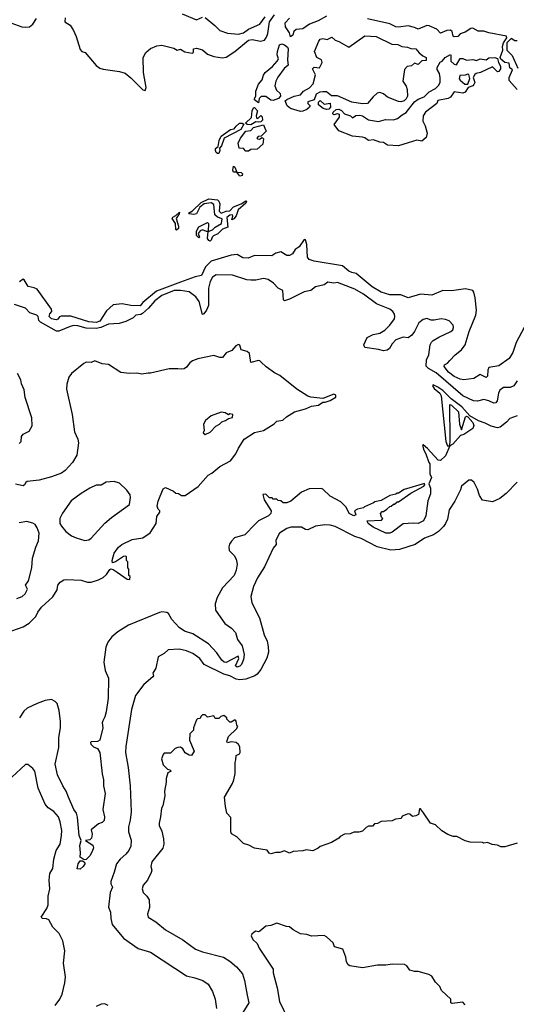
# Model space of a CAD drawing. Extents: x 1771496 to 1971148, y 471553 to 643630.
# Tile 388 of 656: x 1882708 to 1886717, y 544582 to 552531. Entities that reach past the tile are written whole.
import ezdxf

# ---------------------------------------------------------------- set-up
doc = ezdxf.new("R2010")
doc.units = 0

msp = doc.modelspace()

# ---------------------------------------------------------------- linework, layer by layer
at = {"layer": '0CON10XD'}
for points in [[(1882636.9, 552506.9), (1882725, 552473.7), (1882755, 552469.6), (1882786.2, 552473.8), (1882815.2, 552494.8), (1882845, 552540.8)], [(1883074.2, 552545), (1883073.2, 552515), (1883115, 552485.6), (1883141.8, 552445), (1883164.4, 552395), (1883195, 552290), (1883210, 552275), (1883237.5, 552265), (1883325, 552160.8), (1883355, 552138.6), (1883380.9, 552130.9), (1883515, 552113.1), (1883558.5, 552098.5), (1883605, 552062.9), (1883702.5, 551965), (1883721.7, 551958.3), (1883728.8, 551985), (1883706.9, 552105), (1883705.7, 552225), (1883726, 552265), (1883765, 552297.5), (1883815, 552320), (1883855, 552325.8), (1883952.3, 552302.3), (1883980, 552285), (1884005, 552294), (1884042.2, 552272.2), (1884099.2, 552260.8), (1884112.5, 552265), (1884110, 552295), (1884135, 552300.8), (1884185, 552288.1), (1884223.4, 552253.4), (1884275, 552233.6), (1884345, 552224.5), (1884375, 552229.6), (1884445, 552274.5), (1884554.5, 552365.5), (1884585, 552371.1), (1884653.3, 552356.7), (1884684.2, 552365.8), (1884700.9, 552389.1), (1884711.4, 552418.6), (1884725.9, 552514.1), (1884765, 552569.8)], [(1884019, 552579), (1884135, 552530.4), (1884185, 552550.4)], [(1884205, 552548.5), (1884283.1, 552485), (1884323.5, 552443.5), (1884385, 552421.5), (1884473.2, 552413.2), (1884515, 552425.2), (1884554.4, 552455.6), (1884645.4, 552494.6), (1884688.5, 552555)], [(1885185, 552558.6), (1885117.9, 552522.1), (1885047.5, 552495), (1884995, 552456.7), (1884938.8, 552451.2), (1884922.5, 552435), (1884912.5, 552405), (1884893, 552393), (1884887.5, 552425), (1884854.1, 552474.1), (1884850.8, 552505), (1884885, 552544.2)], [(1886725, 551967.5), (1886660.5, 552040.5), (1886660, 552065), (1886687.5, 552125), (1886665, 552142.5), (1886659.3, 552179.3), (1886625, 552186.7), (1886593.6, 552213.6), (1886587, 552227), (1886607.5, 552285), (1886606.7, 552315), (1886614.2, 552345), (1886640, 552385), (1886638.3, 552398.3), (1886495, 552424.4), (1886455, 552438.8), (1886408.8, 552438.8), (1886365, 552462.5), (1886349.7, 552460.3), (1886305, 552431.4), (1886264.2, 552415.8), (1886245, 552396.7), (1886215, 552392.5), (1886208.3, 552398.3), (1886200, 552435), (1886185.6, 552445.6), (1886155.8, 552444.2), (1886105, 552422.5), (1886076.7, 552455), (1886015, 552482.5), (1885995, 552483.1), (1885925, 552453.3), (1885895, 552469.2), (1885845, 552481.9), (1885765, 552470.6), (1885745, 552472.9), (1885697, 552497), (1885515, 552539.2)], [(1884975, 551788.8), (1884894.5, 551814.5), (1884867.5, 551835), (1884851.9, 551875), (1884865, 551887.1), (1884925, 551914), (1884975.6, 551924.4), (1885000, 551955), (1885047.9, 551982.1), (1885077, 552013), (1885095.8, 552085), (1885072.5, 552135), (1885085, 552146.7), (1885128.8, 552141.2), (1885150.8, 552185), (1885145, 552206.2), (1885107, 552227), (1885087.5, 552275), (1885122.1, 552357.9), (1885135, 552374), (1885155, 552378), (1885190, 552370), (1885229.3, 552389.3), (1885255, 552366.2), (1885285, 552356.2), (1885365, 552308), (1885495, 552401.4), (1885585, 552395.8), (1885713.6, 552333.6), (1885761.7, 552331.7), (1885794, 552314), (1885839.3, 552309.3), (1885865, 552297.5), (1885907, 552297), (1885932.3, 552262.3), (1885961.7, 552238.3), (1885990, 552225), (1885988.3, 552201.7), (1885955, 552200), (1885925, 552170), (1885895, 552180), (1885871.7, 552158.3), (1885835, 552152.5), (1885815, 552130), (1885802.5, 552035), (1885827.5, 551995), (1885836.4, 551966.4), (1885838, 551915), (1885828.1, 551891.9), (1885812.9, 551877.1), (1885785, 551868), (1885765, 551870), (1885678, 551905), (1885645, 551931.9), (1885615, 551942.9), (1885595, 551937.5), (1885560.4, 551909.6), (1885515, 551853.8), (1885475, 551851.4), (1885390, 551865), (1885275, 551917.5), (1885225, 551917.5), (1885185, 551950), (1885155, 551950), (1885130, 551945), (1885100.7, 551929.3), (1885086.2, 551883.8), (1885035, 551867.5), (1885033.8, 551855), (1885052.5, 551835), (1885048.8, 551825), (1885025, 551806.2), (1884995, 551793.3), (1884975, 551788.8)], [(1886725, 552360), (1886705, 552360), (1886675, 552380), (1886640, 552345), (1886640, 552285), (1886685, 552242.5), (1886729.2, 552139.2)], [(1884635, 551860), (1884605, 551883.3), (1884603.3, 551895), (1884613.8, 551915), (1884613.6, 551953.6), (1884635, 552010), (1884664.4, 552045.6), (1884675, 552083.3), (1884689.4, 552105), (1884748, 552152), (1884787.5, 552195), (1884797.5, 552215), (1884787.9, 552247.9), (1884788.8, 552275), (1884805, 552327.5), (1884825, 552335.8), (1884845, 552328), (1884869.4, 552309.4), (1884875.6, 552295.6), (1884870, 552205), (1884876.7, 552165), (1884843.1, 552136.9), (1884792.8, 552067.2), (1884775.5, 552035), (1884766.6, 551996.6), (1884781.5, 551961.5), (1884810, 551935), (1884814, 551915), (1884796.2, 551895), (1884755, 551879.2), (1884735, 551882.5), (1884695, 551910), (1884658, 551912), (1884642.5, 551895), (1884635, 551860)], [(1885765, 551514), (1885678, 551518), (1885645, 551540), (1885615, 551542), (1885565, 551561.2), (1885525, 551556.2), (1885495, 551577.5), (1885475, 551582.5), (1885395, 551590), (1885285, 551634), (1885247.5, 551685), (1885290, 551745), (1885290, 551765), (1885275, 551770), (1885245, 551762.5), (1885235, 551770), (1885237.5, 551785), (1885263, 551807), (1885285, 551807.5), (1885305, 551797.5), (1885331.2, 551771.2), (1885380, 551755), (1885395, 551740), (1885423, 551757), (1885455, 551759.4), (1885476, 551755), (1885525, 551722), (1885605, 551710), (1885660, 551725), (1885725, 551724), (1885757.9, 551732.1), (1885795, 551763.8), (1885827.7, 551782.3), (1885895, 551868), (1885925, 551890), (1885972.7, 551907.3), (1886015, 551949.2), (1886063.8, 551976.2), (1886090, 552000), (1886103.3, 552025), (1886103, 552063), (1886096.4, 552096.4), (1886078.3, 552128.3), (1886077.5, 552145), (1886103, 552187), (1886120, 552195), (1886143.6, 552226.4), (1886185, 552250), (1886190, 552245), (1886190, 552195), (1886215, 552173.3), (1886235, 552167.5), (1886265, 552217.5), (1886285, 552216.7), (1886315, 552203.8), (1886365, 552208.8), (1886395, 552202.5), (1886426.1, 552213.9), (1886473, 552207), (1886495, 552222), (1886545, 552226.5), (1886566.7, 552216.7), (1886573.8, 552185), (1886589.2, 552155), (1886590.6, 552135), (1886575, 552113.8), (1886565, 552110), (1886525, 552150), (1886427.5, 552105), (1886394.3, 552095.7), (1886382.2, 552087.8), (1886368.8, 552065), (1886381.2, 552025), (1886375, 552006.7), (1886365, 551996.2), (1886327.5, 551982.5), (1886303.3, 551945), (1886285, 551938), (1886215, 551947.5), (1886185, 551906.2), (1886166.4, 551893.6), (1886085, 551880), (1886076, 551855), (1885984.4, 551785.6), (1885966.7, 551755), (1885962.1, 551712.1), (1885982, 551675), (1885998.6, 551615), (1885990.5, 551579.5), (1885955, 551550), (1885915, 551557.5), (1885845, 551536.7), (1885765, 551514)], [(1886325, 552010), (1886343, 552057), (1886335, 552087.5), (1886325, 552092.5), (1886305, 552083.8), (1886260.7, 552079.3), (1886256.7, 552055), (1886263.6, 552043.6), (1886301.7, 552011.7), (1886325, 552010)], [(1884575, 551683.3), (1884543.8, 551683.8), (1884530, 551695), (1884578.9, 551741.1), (1884586, 551795), (1884595, 551820), (1884605, 551822.5), (1884627.5, 551795), (1884616.2, 551755), (1884619.3, 551739.3), (1884625, 551732.5), (1884635, 551737.5), (1884655, 551757.5), (1884665.9, 551745.9), (1884669.3, 551720.7), (1884655, 551706.7), (1884635, 551702.5), (1884615, 551707.5), (1884575, 551683.3)], [(1885185, 551806), (1885156.7, 551815), (1885120, 551845), (1885120, 551865), (1885135, 551880), (1885165, 551850), (1885215, 551857.5), (1885217.5, 551825), (1885205, 551810), (1885185, 551806)], [(1884315, 551450), (1884305, 551450), (1884295, 551460), (1884287.5, 551475), (1884288.3, 551491.7), (1884311.7, 551508.3), (1884317.5, 551555), (1884335, 551590), (1884410, 551645), (1884440, 551650), (1884455, 551672.5), (1884482.5, 551695), (1884505, 551696.2), (1884518.3, 551688.3), (1884492.5, 551645), (1884360, 551575), (1884336.7, 551513.3), (1884320, 551495), (1884322.5, 551475), (1884315, 551450)], [(1884555, 551468.8), (1884535, 551470), (1884515, 551492.5), (1884480, 551495), (1884472.5, 551535), (1884491.2, 551575), (1884535, 551630), (1884573.6, 551636.4), (1884595, 551661.2), (1884675, 551682.5), (1884691.7, 551641.7), (1884700, 551635), (1884658.3, 551591.7), (1884633, 551587), (1884622.5, 551575), (1884628.3, 551568.3), (1884645, 551567.5), (1884665, 551580), (1884675, 551570), (1884670, 551525), (1884625, 551486.7), (1884575, 551482), (1884555, 551468.8)], [(1884485, 551267.5), (1884460, 551300), (1884435, 551300), (1884430, 551315), (1884435, 551347.5), (1884445, 551340), (1884460, 551300), (1884495, 551297.5), (1884506.2, 551286.2), (1884505, 551272.5), (1884485, 551267.5)], [(1884245, 550743.8), (1884235, 550747.5), (1884223.6, 550763.6), (1884230, 550820), (1884215, 550820), (1884185, 550833.3), (1884163.8, 550826.2), (1884150, 550805), (1884160, 550775), (1884155, 550770), (1884135, 550790), (1884134.2, 550825), (1884155, 550860), (1884225, 550892.5), (1884232.5, 550885), (1884230, 550820), (1884265, 550833.3), (1884285, 550856.7), (1884337.5, 550885), (1884342.5, 550922.5), (1884305, 550936), (1884284, 550955), (1884275, 551040), (1884255, 551052), (1884196.1, 551043.9), (1884161.2, 551018.8), (1884135, 550963.3), (1884115, 550958.8), (1884075, 550963.3), (1884071.7, 550968.3), (1884103, 550987), (1884173.3, 551055), (1884235, 551085.7), (1884305, 551076), (1884315.8, 551065.8), (1884322.5, 551045), (1884317.5, 550985), (1884335, 550969.2), (1884375, 550985.8), (1884405, 550987.5), (1884435, 551020), (1884496.4, 551043.6), (1884535, 551068), (1884540, 551065), (1884535, 551050), (1884472.7, 550997.3), (1884455, 550947.5), (1884435.8, 550924.2), (1884420, 550915), (1884430, 550945), (1884425, 550956.7), (1884405, 550953.3), (1884380, 550935), (1884387.5, 550855), (1884345, 550840), (1884306.6, 550803.4), (1884272.7, 550787.3), (1884261.2, 550775), (1884255, 550750), (1884245, 550743.8)], [(1883975, 550832.5), (1883968.3, 550838.3), (1883966.4, 550886.4), (1883940, 550925), (1883945, 550937.5), (1883969.3, 550950.7), (1883997.5, 550977.5), (1883996.2, 550965), (1883972.5, 550925), (1883991.2, 550865), (1883988.8, 550845), (1883975, 550832.5)], [(1886780.9, 550045), (1886716.7, 549925), (1886688.5, 549845), (1886660, 549795), (1886575, 549737.1), (1886495.5, 549724.5), (1886487.9, 549702.1), (1886485.7, 549654.3), (1886475, 549642.1), (1886425, 549665.8), (1886375, 549635.6), (1886295, 549624.4), (1886265, 549630), (1886215, 549650.9), (1886168.8, 549685), (1886135, 549732.5), (1886138.8, 549745), (1886162.4, 549757.6), (1886181.2, 549778.8), (1886224.3, 549825), (1886274.7, 549865.3), (1886305.5, 549905), (1886337.6, 550015), (1886390.8, 550145), (1886395.3, 550185.3), (1886384.6, 550284.6), (1886375, 550332.5), (1886365, 550343.8), (1886307.5, 550357.5), (1886195, 550341.5), (1886125, 550344.3), (1886035, 550308.2), (1885945, 550315.4), (1885845, 550285.8), (1885785, 550311.1), (1885695, 550310), (1885625, 550332.6), (1885552.3, 550375), (1885425, 550480.9), (1885389.6, 550489.6), (1885365, 550500.4), (1885314.7, 550544.7), (1885085, 550582.1), (1885045, 550594.4), (1885030.3, 550615), (1885027.1, 550715), (1885015, 550753.8), (1885005, 550756.2), (1884965, 550698), (1884933.3, 550675), (1884909.5, 550640.5), (1884885, 550626.7), (1884865, 550626.7), (1884815, 550657.5), (1884775, 550646.7), (1884744.2, 550625.8), (1884605, 550628.5), (1884553.3, 550606.7), (1884509.8, 550609.8), (1884465, 550635.5), (1884415, 550629.2), (1884255, 550581.6), (1884207.3, 550535), (1884174.7, 550465.3), (1884125, 550454.7), (1884007.1, 550412.9), (1883811.6, 550338.4), (1883703.2, 550246.8), (1883679.7, 550220.3), (1883605, 550223.5), (1883535, 550237.5), (1883462.1, 550227.9), (1883408, 550182), (1883355, 550096.2), (1883325, 550086.1), (1883265, 550092.9), (1883121.7, 550138.3), (1883042, 550138), (1883028.7, 550131.3), (1883016.7, 550113.3), (1883002.3, 550107.7), (1882965, 550115.8), (1882945.9, 550135), (1882952.7, 550157.3), (1882968, 550175), (1882965.6, 550195), (1882848.6, 550355), (1882825, 550366.5), (1882775.9, 550375.9), (1882745, 550430), (1882735.7, 550435.7), (1882705.4, 550414.6)], [(1886723.9, 549616.1), (1886697.5, 549575), (1886667.7, 549562.3), (1886615, 549562), (1886585, 549540), (1886572.8, 549515), (1886561.8, 549455), (1886551.7, 549438.3), (1886535, 549434.6), (1886495, 549455.4), (1886455, 549464.5), (1886405, 549452.5), (1886371.2, 549455), (1886285, 549495.2), (1886069.6, 549679.6), (1886008.2, 549715), (1885988.9, 549735), (1885991.4, 549785), (1886012, 549825), (1886021.1, 549905), (1886032.1, 549927.9), (1886045, 549942), (1886090.9, 549969.1), (1886190, 550015), (1886203.6, 550026.4), (1886210, 550045), (1886207.5, 550065), (1886175, 550100), (1886145, 550111.2), (1886110, 550115), (1886054.1, 550104.1), (1886030, 550105), (1885995, 550120), (1885965, 550112), (1885930.9, 550085), (1885896.5, 550013.5), (1885874.2, 549985), (1885845, 549962.5), (1885805, 549969.2), (1885745, 549947.9), (1885714.4, 549915), (1885693.7, 549876.3), (1885675, 549863.1), (1885645, 549856.9), (1885605, 549868.9), (1885495, 549883.8), (1885486.2, 549905), (1885513.3, 549965), (1885561.4, 549988.6), (1885615, 550000), (1885655, 550024.4), (1885695, 550064.3), (1885733.1, 550115), (1885737.3, 550135), (1885733.1, 550155), (1885720.8, 550175), (1885695.8, 550195), (1885587.4, 550237.4), (1885485, 550315.4), (1885415, 550355.4), (1885275, 550409.4), (1885245, 550404.6), (1885196.6, 550413.4), (1885165, 550391.4), (1885095.8, 550374.2), (1885057.5, 550345), (1885005, 550334.2), (1884885, 550274.3), (1884845, 550261.2), (1884838.3, 550268.3), (1884832.9, 550345), (1884794, 550365), (1884756.2, 550405), (1884714.3, 550434.3), (1884675, 550442.5), (1884615, 550429.2), (1884575, 550427.1), (1884542.1, 550432.1), (1884425, 550468.6), (1884295, 550470.6), (1884265, 550452.9), (1884245, 550418), (1884231.2, 550365), (1884232.8, 550225), (1884215, 550186.9), (1884195, 550156.7), (1884185, 550151.2), (1884158.2, 550255), (1884130.5, 550295), (1884075, 550334.6), (1884005, 550344.6), (1883955, 550344.4), (1883855.1, 550304.9), (1883799.8, 550260.2), (1883749, 550201), (1883700.5, 550159.5), (1883685, 550150), (1883645, 550146), (1883625, 550124.4), (1883564, 550095), (1883510.7, 550079.3), (1883425, 550074.2), (1883363.4, 550046.6), (1883325, 550039.3), (1883245, 550039.7), (1883178.5, 550058.5), (1883145, 550061.6), (1883114.4, 550055), (1883025, 550017.6), (1883005, 550016.1), (1882875, 550088.9), (1882863.4, 550103.4), (1882856.3, 550135), (1882847, 550147), (1882790, 550165), (1882755, 550201.6), (1882665, 550231.6)], [(1882552.5, 547565), (1882735, 547629.4), (1882785, 547658), (1882837.4, 547712.6), (1882855, 547748.8), (1882885, 547789.4), (1882976.9, 547873.1), (1883011.7, 547928.3), (1883015.8, 547965), (1883035, 547990), (1883065, 548008.8), (1883085, 548012), (1883204.5, 548005.5), (1883255, 547991.4), (1883285, 547990.8), (1883345, 548008.2), (1883381.8, 548028.2), (1883408.5, 548051.5), (1883435, 548092), (1883445, 548097.5), (1883462.7, 548092.7), (1883495, 548070), (1883575, 548013.3), (1883598.3, 548011.7), (1883600, 548035), (1883590, 548045), (1883590, 548095), (1883580, 548105), (1883580, 548155), (1883570, 548165), (1883570, 548195), (1883565, 548200), (1883545, 548197.5), (1883482.5, 548155), (1883457.5, 548147.5), (1883454.4, 548165), (1883470.8, 548225), (1883505, 548273.3), (1883532.5, 548295), (1883615.9, 548334.1), (1883703, 548347), (1883762.5, 548387.5), (1883810, 548465), (1883815, 548520), (1883840, 548555), (1883840, 548565), (1883825, 548580), (1883818, 548605), (1883826, 548645), (1883866.1, 548743.9), (1883885, 548753.3), (1883950, 548725), (1883968.3, 548708.3), (1883990, 548705), (1884015, 548690), (1884045, 548690), (1884148.6, 548761.4), (1884230, 548855), (1884259.7, 548870.3), (1884325, 548924.2), (1884409.6, 548970.4), (1884454.3, 549025), (1884475, 549073.3), (1884520.8, 549145), (1884605, 549197.5), (1884675, 549213.3), (1884762, 549268), (1884785, 549289.6), (1884831.7, 549298.3), (1884861.2, 549325), (1884926.7, 549365), (1885015, 549390), (1885065, 549411.8), (1885120, 549420), (1885155, 549444), (1885175, 549444), (1885215, 549456.9), (1885259.2, 549485), (1885259.5, 549499.5), (1885245, 549508.8), (1885155, 549474), (1885057.5, 549485), (1885033, 549493), (1884945, 549549.2), (1884808.7, 549658.7), (1884765, 549680), (1884698.3, 549728.3), (1884658.8, 549765), (1884647.5, 549777.5), (1884635, 549779.2), (1884575, 549763.8), (1884564.2, 549835), (1884545, 549851.4), (1884496.1, 549866.1), (1884485, 549902.5), (1884475, 549908.8), (1884453, 549897), (1884420.7, 549859.3), (1884375, 549841.2), (1884345, 549804), (1884325, 549804.3), (1884275, 549820), (1884145, 549794), (1884102.7, 549777.3), (1884080.3, 549759.7), (1884055, 549726.2), (1884035, 549713.8), (1884015, 549708.8), (1883985, 549713.8), (1883915, 549711.2), (1883765, 549676.2), (1883745, 549678.8), (1883695, 549670), (1883655, 549678.8), (1883595, 549676), (1883523.9, 549683.9), (1883425, 549748), (1883373, 549753), (1883315, 549775.8), (1883285.8, 549764.2), (1883245, 549765.7), (1883225, 549755.7), (1883127.1, 549675), (1883105, 549644), (1883089.2, 549589.2), (1883087.1, 549547.1), (1883130.8, 549345), (1883150.6, 549205), (1883178.1, 549145), (1883182.9, 549115), (1883169.4, 549015), (1883135, 548957.1), (1883075, 548890.6), (1883045, 548869.1), (1882965, 548839.5), (1882865, 548814.4), (1882767.7, 548802.3), (1882756.7, 548795), (1882748, 548775), (1882735, 548769.2), (1882675, 548782)], [(1882705, 549109.4), (1882720, 549125), (1882723.9, 549165), (1882735, 549184.4), (1882785, 549208), (1882808.3, 549251.7), (1882807.4, 549317.4), (1882752.1, 549482.1), (1882743, 549543), (1882721.9, 549591.9), (1882717.8, 549625), (1882690, 549675)], [(1886725, 549333.1), (1886665, 549310.6), (1886637.5, 549282.5), (1886588, 549242), (1886565, 549236.6), (1886515, 549250), (1886466, 549275), (1886411.8, 549291.8), (1886342.7, 549332.7), (1886276.5, 549405), (1886191.3, 549471.3), (1886125, 549536.4), (1886085, 549565.4), (1886045, 549583.3), (1886040, 549575), (1886054.4, 549555), (1886099.2, 549515), (1886110.6, 549495), (1886147.5, 549125), (1886161.7, 549091.7), (1886180, 549090), (1886182.5, 549135), (1886180, 549425), (1886195, 549420), (1886250, 549365), (1886260, 549265), (1886275, 549220), (1886306.7, 549325), (1886315, 549330), (1886326.1, 549326.1), (1886365, 549280), (1886374.5, 549255), (1886365, 549229.5), (1886295, 549183.1), (1886267, 549173), (1886205, 549103.8), (1886180, 549090), (1886145, 549011.2), (1886105, 548972), (1886087.5, 548975), (1885999.3, 549069.3), (1885965, 549100), (1885960, 549095), (1885970, 549055), (1885987, 549027), (1886010, 548955), (1886020, 548945), (1886020, 548865), (1886033.8, 548835), (1886010, 548785), (1886025, 548750), (1886025.4, 548704.6), (1886002.1, 548647.9), (1885985.9, 548525.9), (1885967.1, 548485), (1885925, 548462.7), (1885884, 548466), (1885805, 548460), (1885715, 548394.4), (1885695, 548385.7), (1885665, 548386.7), (1885561.2, 548435), (1885520, 548465), (1885512.5, 548485), (1885628.3, 548491.7), (1885640, 548505), (1885630, 548515), (1885620, 548545), (1885635, 548560), (1885645, 548560), (1885671.7, 548578.3), (1885695, 548600), (1885707, 548603), (1885725, 548620), (1885735, 548620), (1885755, 548640), (1885765, 548640), (1885865, 548710), (1885970, 548765), (1885980, 548775), (1885976.4, 548786.4), (1885813, 548737), (1885765, 548710), (1885755, 548710), (1885745, 548700), (1885695, 548690), (1885625, 548650), (1885575, 548640), (1885565, 548630), (1885491.7, 548598.3), (1885485, 548590), (1885435, 548580), (1885410, 548565), (1885422.5, 548535), (1885405.5, 548524.5), (1885367.5, 548545), (1885344.4, 548594.4), (1885299.6, 548639.6), (1885214.2, 548685), (1885155, 548741.2), (1885145, 548746.7), (1885045, 548742.5), (1884983.1, 548716.9), (1884896.2, 548645), (1884865, 548632), (1884835, 548630), (1884817, 548647), (1884795, 548650), (1884785, 548660), (1884755, 548660), (1884745, 548670), (1884725, 548670), (1884695, 548700), (1884671.7, 548698.3), (1884682.5, 548655), (1884737.5, 548565), (1884736.7, 548545), (1884716.7, 548525), (1884635, 548486.7), (1884608.3, 548458.3), (1884525, 548372.9), (1884443.2, 548346.8), (1884417.5, 548322.5), (1884402.3, 548297.7), (1884396, 548275), (1884400, 548245), (1884440.8, 548205), (1884456.9, 548175), (1884463.3, 548135), (1884457, 548087), (1884440.6, 548045), (1884344.4, 547945.6), (1884302.4, 547867.6), (1884285.7, 547815), (1884288.6, 547765), (1884331.3, 547701.3), (1884365.4, 547655.4), (1884418.3, 547618.3), (1884451.2, 547585), (1884467, 547527), (1884503.8, 547475), (1884519.2, 547405), (1884515.6, 547365), (1884500, 547325), (1884485, 547311.4), (1884465, 547304.5), (1884451.2, 547315), (1884476.7, 547375), (1884471.7, 547391.7), (1884375, 547340.8), (1884358.8, 547345), (1884339.8, 547359.8)], [(1884205, 549182.5), (1884245, 549200), (1884290.7, 549249.3), (1884320, 549265), (1884340, 549285), (1884370, 549295), (1884395, 549312.5), (1884425, 549320), (1884430, 549345), (1884405, 549350), (1884395, 549340), (1884367, 549357), (1884335, 549362.5), (1884255, 549332.5), (1884207.5, 549295), (1884192.5, 549265), (1884197.5, 549215), (1884190, 549195), (1884205, 549182.5)], [(1883235, 548325.8), (1883265, 548332.5), (1883285.6, 548345), (1883395, 548466.7), (1883447.9, 548512.1), (1883595, 548617.5), (1883603.8, 548675), (1883598.8, 548695), (1883573.9, 548733.9), (1883515, 548790), (1883471.7, 548801.7), (1883405, 548797.5), (1883365.8, 548774.2), (1883325, 548772.5), (1883275, 548748.6), (1883203.5, 548706.5), (1883122.6, 548647.4), (1883052.4, 548547.6), (1883033.1, 548505), (1883032.9, 548465), (1883045, 548441.2), (1883080.3, 548400.3), (1883125.5, 548365.5), (1883165, 548346.9), (1883235, 548325.8)], [(1886725, 548797.5), (1886636.7, 548705), (1886585, 548666.7), (1886525, 548640), (1886445, 548652.5), (1886419.3, 548689.3), (1886405, 548740), (1886376.1, 548796.1), (1886355, 548812.5), (1886335, 548813.3), (1886274.3, 548765), (1886267.5, 548735), (1886220, 548645), (1886176.4, 548573.6), (1886160.7, 548499.3), (1886146.9, 548465), (1886130.4, 548439.6), (1886089.6, 548400.4), (1886048.9, 548371.1), (1885975.5, 548344.5), (1885902, 548295), (1885775, 548252.7), (1885705, 548248.8), (1885595, 548275.7), (1885465, 548341.5), (1885415, 548358.5), (1885255, 548440.8), (1885215, 548450), (1885172.5, 548452.5), (1885097, 548443), (1885033.9, 548413.9), (1885015, 548416.7), (1884983.8, 548433.8), (1884897.5, 548435), (1884865, 548422.9), (1884806.2, 548385), (1884775, 548330), (1884778, 548295), (1884754.6, 548265.4), (1884685.6, 548115), (1884626.7, 548025), (1884595.5, 547955), (1884574.5, 547874.5), (1884582.5, 547822.5), (1884643.2, 547703.2), (1884682.9, 547565), (1884705.6, 547515), (1884715, 547470), (1884717.5, 547425), (1884703.9, 547376.1), (1884655.3, 547284.7), (1884625, 547246.4), (1884605.3, 547234.7), (1884535, 547206.9), (1884485, 547200.8), (1884455, 547207.8), (1884405, 547235.2), (1884355, 547246.9), (1884198.1, 547325), (1884162.9, 547375), (1884105, 547413.5), (1884055, 547436.9), (1883995, 547449.5), (1883905.7, 547444.3), (1883873.3, 547415), (1883825, 547387.5), (1883806, 547295), (1883784, 547255), (1883788.8, 547235), (1883783.8, 547225), (1883709.4, 547165), (1883641.8, 547075), (1883611.7, 546961.7), (1883564.4, 546664.4), (1883563.1, 546615), (1883583.1, 546495), (1883598.6, 546345), (1883608.1, 546135), (1883601.1, 546068.9), (1883587.5, 546015), (1883586, 545975), (1883607.3, 545907.3), (1883605, 545860), (1883588.5, 545825), (1883564.6, 545795), (1883520.4, 545755), (1883488.8, 545715), (1883471.3, 545648.7), (1883442.9, 545575), (1883444.2, 545555), (1883458.1, 545528.1), (1883437.5, 545485), (1883424.4, 545365.6), (1883440, 545325), (1883442.9, 545275), (1883455, 545226), (1883545, 545116), (1883664, 545034), (1883765, 545002.2), (1884055, 544812.9), (1884123.1, 544796.9), (1884185.5, 544775.5), (1884230, 544745), (1884264.2, 544685), (1884285.7, 544625), (1884297.9, 544547.9)], [(1882685, 547858), (1882728.8, 547875), (1882751.9, 547895), (1882771.2, 547935), (1882754.4, 547965), (1882778.6, 548001.4), (1882806.2, 548105), (1882812.2, 548185), (1882837.6, 548272.4), (1882860, 548325), (1882865.8, 548385), (1882849.1, 548429.1), (1882832, 548455), (1882815, 548467.5), (1882765, 548479.2), (1882705, 548470)], [(1884339.8, 547359.8), (1884300.7, 547420.7), (1884232, 547492), (1884105, 547574.2), (1884037.5, 547595), (1883995, 547623.8), (1883935, 547690), (1883908.6, 547738.6), (1883895, 547746.2), (1883855, 547750), (1883837.5, 547745), (1883587.5, 547642.5), (1883501.5, 547588.5), (1883452.4, 547547.6), (1883418.8, 547505), (1883404.2, 547465.8), (1883388, 547345), (1883397.5, 547277.5), (1883425.8, 547215), (1883422.5, 547055), (1883405, 546942.5), (1883395, 546903.3), (1883378.6, 546871.4), (1883373.8, 546855), (1883379.2, 546815), (1883356, 546715), (1883336.4, 546703.6), (1883285, 546700), (1883280, 546695), (1883281.7, 546681.7), (1883305, 546660), (1883336.4, 546646.4), (1883354.2, 546614.2), (1883374.2, 546444.2), (1883385.6, 546395), (1883383.8, 546345), (1883398, 546285), (1883380, 546155), (1883393.8, 546095), (1883390, 546065), (1883375, 546050), (1883345, 546040), (1883285, 545990), (1883292.5, 545955), (1883287, 545923), (1883275, 545910), (1883240, 545905), (1883298.3, 545868.3), (1883304.2, 545845), (1883292.9, 545815), (1883275, 545782), (1883245, 545750), (1883228.3, 545748.3), (1883195, 545770), (1883200, 545805), (1883194.5, 545865.5), (1883203.3, 545905), (1883188.9, 545945), (1883174.2, 546094.2), (1883166.7, 546125), (1883145, 546153.8), (1883100.8, 546255), (1883082.7, 546302.7), (1883055.8, 546345), (1883014.4, 546435), (1882995, 546520), (1883024.4, 546655), (1883022.9, 546735), (1883036.8, 546813.2), (1883037.1, 546865), (1883028, 546955), (1883009.4, 547009.4), (1882995, 547026.2), (1882965, 547042), (1882915, 547033.8), (1882849.7, 547010.3), (1882767.6, 546972.4), (1882740.5, 546949.5), (1882705.6, 546894.4)], [(1886725, 545882.5), (1886625, 545852.5), (1886593, 545853), (1886565, 545867.5), (1886523, 545873), (1886485, 545887.5), (1886455, 545882.5), (1886445, 545887.5), (1886345, 545892.5), (1886305, 545902.5), (1886237, 545937), (1886208.3, 545938.3), (1886165, 545952.5), (1886115, 545982.5), (1886065, 546032.5), (1886025, 546043.3), (1885968.3, 546128.3), (1885945, 546160), (1885935, 546160), (1885926.7, 546115), (1885907, 546103), (1885878.3, 546098.3), (1885857, 546117), (1885845, 546120), (1885795, 546100), (1885787, 546083), (1885743, 546077), (1885715, 546062.5), (1885625, 546057.5), (1885597, 546043), (1885571.7, 546038.3), (1885555, 546020), (1885525, 546020), (1885505, 546010), (1885475, 545980), (1885445, 545972.5), (1885405, 545973.3), (1885375, 545957.5), (1885330, 545955), (1885295, 545937.5), (1885285, 545923.3), (1885225, 545887.5), (1885135, 545856.7), (1885118.3, 545841.7), (1885075, 545822.5), (1885020.5, 545829.5), (1884995, 545820), (1884915, 545816.7), (1884885, 545802), (1884845, 545820), (1884807, 545807), (1884775, 545808.8), (1884735, 545796.2), (1884722.3, 545802.3), (1884705, 545827.5), (1884605, 545842.5), (1884557, 545867), (1884515, 545880), (1884460, 545935), (1884418.3, 545958.3), (1884412.5, 545975), (1884411.7, 546091.7), (1884380, 546125), (1884368.3, 546178.3), (1884362.5, 546255), (1884426.7, 546365), (1884437.5, 546395), (1884447.5, 546445), (1884447.5, 546535), (1884453.3, 546555), (1884455, 546590), (1884482.5, 546605), (1884486.7, 546615), (1884485, 546660), (1884475, 546680), (1884457, 546697), (1884415, 546700), (1884385, 546692.5), (1884380, 546705), (1884393.3, 546745), (1884457.5, 546805), (1884470, 546825), (1884460, 546835), (1884457, 546867), (1884450, 546875), (1884443, 546877), (1884415, 546860), (1884405, 546860), (1884380, 546885), (1884380, 546895), (1884355, 546912.5), (1884333, 546907), (1884315, 546890), (1884285, 546890), (1884275, 546910), (1884225, 546900), (1884205, 546920), (1884185, 546920), (1884170, 546905), (1884165, 546890), (1884143, 546887), (1884135, 546880), (1884110, 546815), (1884110, 546795), (1884082.5, 546765), (1884080, 546715), (1884116.7, 546625), (1884095, 546590), (1884075, 546593.3), (1884045, 546612.5), (1884025.9, 546645.9), (1884005, 546657.5), (1883985, 546656.7), (1883963, 546647), (1883925, 546610), (1883875, 546610), (1883865, 546600), (1883853.3, 546565), (1883866.7, 546515), (1883900.7, 546480.7), (1883920, 546475), (1883930, 546465), (1883905, 546450), (1883891.2, 546405), (1883890.8, 546375), (1883875.9, 546304.1), (1883881.1, 546265), (1883863.8, 546185), (1883854, 546165), (1883845.8, 546095), (1883832.9, 546045), (1883833.1, 546025), (1883855, 545980), (1883868.9, 545918.9), (1883871.1, 545875), (1883863.3, 545843.3), (1883775, 545731.2), (1883765.7, 545695.7), (1883774.3, 545665), (1883768.9, 545645), (1883740.6, 545585), (1883705, 545543.8), (1883695.6, 545515), (1883704.2, 545485), (1883735, 545454), (1883752.9, 545425), (1883755.6, 545365), (1883738.8, 545308.8), (1883745.8, 545285.8), (1883808, 545248), (1883884.6, 545184.6), (1884025, 545103.3), (1884127.9, 545027.9), (1884185, 545005.6), (1884352.2, 544962.2), (1884405, 544930), (1884457.5, 544885), (1884507.2, 544827.2), (1884523.1, 544775), (1884543.3, 544656.7), (1884558.6, 544595), (1884508.5, 544515)], [(1882995, 544573.5), (1883032.1, 544625), (1883052.1, 544665), (1883073.6, 544755), (1883077.5, 544805), (1883062.5, 544915), (1883073.5, 545015), (1883056.9, 545095), (1883026.5, 545155), (1882975.3, 545205.3), (1882944.1, 545264.1), (1882925, 545273.3), (1882893.3, 545275), (1882882.5, 545285), (1882927.2, 545355), (1882937.2, 545385), (1882938.1, 545455), (1882950.6, 545515), (1882945.7, 545585), (1882952, 545638), (1882975, 545677.5), (1882982.9, 545755), (1883003.6, 545825), (1883035.5, 545875), (1883044.5, 545945.5), (1883047.1, 545985), (1883035.3, 546055.3), (1883021.9, 546095), (1882985, 546139.4), (1882938.5, 546168.5), (1882915, 546197.5), (1882858.1, 546328.1), (1882829.2, 546465), (1882815, 546486.7), (1882775, 546518.8), (1882755, 546519.2), (1882645, 546416.2)], [(1883195, 545673.8), (1883171.4, 545675), (1883178.8, 545715), (1883195, 545740), (1883215, 545740), (1883230, 545730), (1883233.8, 545715), (1883221.4, 545695), (1883195, 545673.8)], [(1886305, 544577.5), (1886285, 544600), (1886198.3, 544588.3), (1886190, 544595), (1886190, 544625), (1886113.6, 544693.6), (1886100, 544725), (1886065, 544760), (1886035, 544810), (1886011.7, 544821.7), (1885925, 544847.5), (1885895, 544847.5), (1885858.3, 544858.3), (1885833, 544893), (1885815, 544902.5), (1885717, 544907), (1885665, 544897.5), (1885597, 544897), (1885475, 544877.5), (1885373.6, 544893.6), (1885360.7, 544900.7), (1885347.5, 544925), (1885341.7, 544961.7), (1885316.4, 545026.4), (1885250, 545045), (1885238.3, 545078.3), (1885186.1, 545126.1), (1885165, 545137.5), (1885065, 545132.5), (1885025, 545146.7), (1884975, 545152.5), (1884915, 545183.3), (1884885, 545207.5), (1884860.7, 545210.7), (1884785, 545236.7), (1884735, 545217.5), (1884695, 545212.5), (1884646.7, 545173.3), (1884635, 545167.5), (1884615, 545172.5), (1884600, 545165), (1884581.7, 545148.3), (1884577.5, 545135), (1884590, 545105), (1884624.1, 545074.1), (1884642, 545035), (1884754.2, 544865), (1884754.1, 544835.9), (1884787.8, 544715), (1884804.6, 544604.6), (1884878.6, 544455)], [(1883422, 544572), (1883395, 544585.6), (1883365, 544583.3), (1883325, 544564.3)]]:
    msp.add_lwpolyline(points, dxfattribs=at)

doc.saveas('drawing.dxf')
